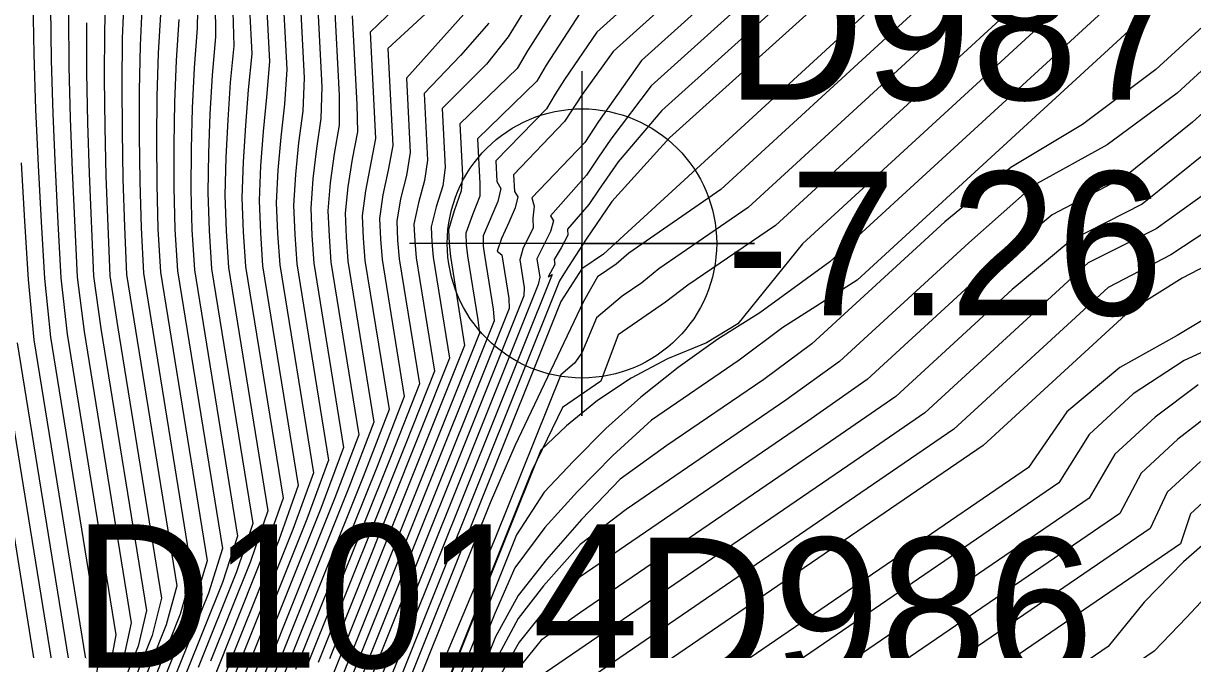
# Model space of a CAD drawing. Extents: x 2356077 to 2359823, y 225951 to 227822.
# Drawn here: x 2357190.9 to 2357211.25, y 226684.29 to 226695.19 of the extents above; entities that cross this region are included whole.
import ezdxf

# ---------------------------------------------------------------- set-up
doc = ezdxf.new("R2010")
doc.units = 0
for name, color, linetype in [('DTM Contours Major', 7, 'Continuous'), ('DTM Contours Minor', 7, 'Continuous'), ('Exist DTM Breakline', 7, 'Continuous'), ('Exist DTM Breakline Cogo Number', 7, 'Continuous'), ('Exist DTM Regular Point Underwater CELL', 7, 'Continuous'), ('Exist DTM Regular Point Underwater Cogo Elevation', 7, 'Continuous'), ('Exist DTM Regular Point Underwater Cogo Number', 7, 'Continuous')]:
    doc.layers.add(name, color=color, linetype=linetype)

msp = doc.modelspace()

# ---------------------------------------------------------------- linework, layer by layer
at = {"layer": 'DTM Contours Major'}
for points in [[(2357208.763, 226699.76), (2357202.011, 226693.674), (2357201.251, 226692.784), (2357200.907, 226692.287), (2357200.741, 226692.038), (2357200.371, 226691.608), (2357200.372, 226691.507), (2357200.259, 226691.284), (2357200.135, 226691.082), (2357200.149, 226690.994), (2357200.031, 226690.777), (2357200.1, 226690.818), (2357196.595, 226682.061)], [(2357211.024, 226698.136), (2357203.987, 226691.671), (2357202.464, 226690.633), (2357202.077, 226690.336), (2357201.248, 226689.769), (2357200.95, 226688.963), (2357200.283, 226688.507), (2357199.751, 226687.401), (2357197.772, 226682.456)], [(2357195.688, 226696.183), (2357195.788, 226694.243), (2357195.76, 226693.663), (2357195.69, 226693.114), (2357195.633, 226692.562), (2357195.6, 226692.022), (2357195.622, 226691.518), (2357195.657, 226691.006), (2357196.21, 226687.586), (2357195.832, 226686.562), (2357194.666, 226683.649)], [(2357192.651, 226695.731), (2357192.621, 226694.937), (2357192.611, 226694.13), (2357192.616, 226693.312), (2357192.632, 226692.485), (2357192.657, 226691.65), (2357192.693, 226690.819), (2357193.569, 226685.399), (2357193.385, 226684.72), (2357192.872, 226683.438)], [(2357191.063, 226695.603), (2357191.08, 226694.656), (2357191.112, 226693.693), (2357191.156, 226692.719), (2357191.208, 226691.736), (2357191.267, 226690.75), (2357191.372, 226689.732), (2357192.244, 226684.337), (2357192.161, 226683.797)], [(2357194.239, 226695.566), (2357194.244, 226694.956), (2357194.186, 226694.289), (2357194.147, 226693.615), (2357194.123, 226692.934), (2357194.109, 226692.247), (2357194.131, 226691.585), (2357194.173, 226690.922), (2357194.891, 226686.486), (2357194.609, 226685.642), (2357193.943, 226683.977)], [(2357198.115, 226695.554), (2357197.243, 226694.754), (2357197.328, 226693.068), (2357197.25, 226692.639), (2357197.157, 226692.206), (2357197.098, 226691.796), (2357197.114, 226691.438), (2357197.141, 226691.081), (2357197.527, 226688.694), (2357197.054, 226687.48), (2357195.638, 226683.941)], [(2357200.59, 226695.376), (2357200, 226694.467), (2357199.833, 226694.189), (2357198.805, 226693.181), (2357198.845, 226692.407), (2357198.842, 226692.186), (2357198.713, 226691.862), (2357198.597, 226691.543), (2357198.606, 226691.34), (2357198.628, 226691.144), (2357198.808, 226690.031), (2357198.837, 226689.799), (2357196.178, 226683.154)], [(2357212.115, 226695.022), (2357210.978, 226693.978), (2357209.763, 226693.078), (2357208.481, 226692.369), (2357207.353, 226691.369), (2357205.104, 226689.303), (2357204.168, 226688.631), (2357201.388, 226686.729), (2357200.591, 226686.119), (2357199.952, 226685.398), (2357199.508, 226684.833), (2357199.128, 226684.118)], [(2357212.205, 226691.35), (2357211.068, 226690.755), (2357210.147, 226690.18), (2357207.602, 226687.844), (2357200.583, 226683.043)], [(2357211.385, 226687.562), (2357210.807, 226687.031), (2357210.507, 226686.395), (2357203.932, 226681.898)]]:
    msp.add_lwpolyline(points, dxfattribs=at)
at = {"layer": 'DTM Contours Minor'}
for points in [[(2357206.848, 226700.421), (2357200.878, 226695.038), (2357200.318, 226694.216), (2357200.156, 226693.959), (2357200.002, 226693.703), (2357199.121, 226692.799), (2357199.139, 226692.439), (2357199.211, 226692.319), (2357199.156, 226692.089), (2357198.902, 226691.491), (2357198.904, 226691.316), (2357198.926, 226691.155), (2357199.077, 226690.218), (2357199.094, 226690.015), (2357196.331, 226683.11)], [(2357207.334, 226700.262), (2357201.166, 226694.702), (2357200.622, 226693.955), (2357200.318, 226693.485), (2357199.43, 226692.556), (2357199.444, 226692.265), (2357199.504, 226692.171), (2357199.459, 226691.98), (2357199.35, 226691.726), (2357199.218, 226691.446), (2357199.145, 226691.225), (2357199.224, 226691.164), (2357199.346, 226690.404), (2357199.351, 226690.228), (2357196.494, 226683.089)], [(2357207.827, 226700.109), (2357201.658, 226694.549), (2357200.909, 226693.484), (2357200.67, 226693.119), (2357199.746, 226692.155), (2357199.79, 226692.008), (2357199.764, 226691.8), (2357199.772, 226691.625), (2357199.6, 226691.282), (2357199.538, 226691.074), (2357199.615, 226690.594), (2357199.609, 226690.447), (2357196.655, 226683.066)], [(2357208.3, 226699.94), (2357201.827, 226694.104), (2357201.123, 226693.179), (2357200.909, 226692.865), (2357200.701, 226692.55), (2357200.072, 226691.843), (2357200.124, 226691.757), (2357200.072, 226691.567), (2357199.834, 226691.092), (2357199.885, 226690.775), (2357199.86, 226690.645), (2357196.544, 226682.361)], [(2357222.687, 226696.496), (2357210.94, 226699.655), (2357210.437, 226699.874), (2357210.957, 226699.572), (2357210.807, 226699.548), (2357210.504, 226699.505), (2357210.368, 226699.457), (2357210.049, 226699.371), (2357209.788, 226699.287), (2357209.702, 226699.257), (2357209.3, 226699.052), (2357207.273, 226697.225), (2357206.971, 226696.666), (2357200.994, 226691.175)], [(2357209.195, 226699.554), (2357202.145, 226693.198), (2357201.141, 226692.089), (2357200.696, 226691.435), (2357200.335, 226690.876), (2357200.228, 226690.712), (2357196.708, 226681.915)], [(2357210.623, 226699.27), (2357203.039, 226692.303), (2357201.435, 226691.19), (2357201.214, 226690.999), (2357200.893, 226690.78), (2357200.645, 226690.349), (2357199.451, 226687.838), (2357199.021, 226686.842), (2357197.651, 226683.418)], [(2357210.823, 226698.703), (2357203.513, 226691.987), (2357201.961, 226690.922), (2357201.661, 226690.678), (2357201.32, 226690.445), (2357200.872, 226690.066), (2357200.617, 226689.454), (2357200.491, 226689.276), (2357200.25, 226689.076), (2357199.111, 226686.229), (2357198.182, 226684.019)], [(2357211.224, 226697.569), (2357204.46, 226691.355), (2357203.331, 226689.964), (2357202.785, 226689.632), (2357202.107, 226689.354), (2357201.476, 226689.018), (2357200.892, 226688.626), (2357200.354, 226688.186), (2357199.904, 226687.764), (2357197.421, 226681.56)], [(2357194.756, 226697.036), (2357194.877, 226694.663), (2357194.814, 226694.036), (2357194.763, 226693.413), (2357194.726, 226692.785), (2357194.701, 226692.153), (2357194.727, 226691.561), (2357194.766, 226690.957), (2357195.418, 226686.925), (2357195.098, 226686.01), (2357194.091, 226683.484)], [(2357211.424, 226697.002), (2357204.934, 226691.04), (2357203.716, 226690.152), (2357202.987, 226689.693), (2357202.297, 226689.203), (2357201.646, 226688.683), (2357201.038, 226688.138), (2357200.474, 226687.568), (2357199.961, 226687.032), (2357199.483, 226686.286), (2357197.627, 226681.648)], [(2357195.067, 226696.752), (2357195.18, 226694.53), (2357195.129, 226693.911), (2357195.071, 226693.313), (2357195.028, 226692.71), (2357195.001, 226692.11), (2357195.026, 226691.547), (2357195.063, 226690.974), (2357195.682, 226687.145), (2357195.343, 226686.195), (2357194.282, 226683.544)], [(2357195.377, 226696.468), (2357195.484, 226694.39), (2357195.444, 226693.787), (2357195.38, 226693.213), (2357195.33, 226692.636), (2357195.3, 226692.067), (2357195.324, 226691.533), (2357195.36, 226690.99), (2357195.946, 226687.366), (2357195.587, 226686.378), (2357194.473, 226683.595)], [(2357211.625, 226696.435), (2357205.408, 226690.724), (2357204.117, 226689.898), (2357203.358, 226689.331), (2357201.83, 226688.286), (2357201.159, 226687.671), (2357200.542, 226687.04), (2357199.975, 226686.415), (2357199.454, 226685.715), (2357199.106, 226684.917), (2357197.81, 226681.679)], [(2357192.333, 226695.89), (2357192.309, 226695.069), (2357192.304, 226694.235), (2357192.315, 226693.388), (2357192.337, 226692.532), (2357192.403, 226690.8), (2357192.538, 226689.926), (2357193.305, 226685.184), (2357193.14, 226684.535), (2357192.658, 226683.33)], [(2357193.326, 226696.04), (2357193.246, 226694.676), (2357193.224, 226693.922), (2357193.218, 226693.16), (2357193.223, 226692.39), (2357193.237, 226691.614), (2357193.284, 226690.864), (2357194.098, 226685.832), (2357193.874, 226685.089), (2357193.3, 226683.654)], [(2357195.999, 226695.898), (2357196.092, 226694.09), (2357196.076, 226693.538), (2357196, 226693.013), (2357195.938, 226692.486), (2357195.9, 226691.973), (2357195.92, 226691.5), (2357195.954, 226691.02), (2357196.473, 226687.807), (2357196.076, 226686.746), (2357194.86, 226683.706)], [(2357199.942, 226695.948), (2357199.339, 226694.956), (2357198.959, 226694.484), (2357198.185, 226693.71), (2357198.237, 226692.681), (2357198.201, 226692.365), (2357198.085, 226691.998), (2357197.997, 226691.649), (2357198.009, 226691.382), (2357198.033, 226691.121), (2357198.318, 226689.361), (2357196.227, 226684.13)], [(2357193.934, 226695.732), (2357193.925, 226695.109), (2357193.873, 226694.417), (2357193.839, 226693.717), (2357193.821, 226693.009), (2357193.814, 226692.294), (2357193.833, 226691.596), (2357193.877, 226690.904), (2357194.627, 226686.267), (2357194.364, 226685.458), (2357193.728, 226683.869)], [(2357197.662, 226695.742), (2357196.932, 226695.04), (2357197.025, 226693.188), (2357196.851, 226692.276), (2357196.798, 226691.842), (2357196.815, 226691.455), (2357196.844, 226691.066), (2357197.264, 226688.472), (2357196.81, 226687.297), (2357195.442, 226683.88)], [(2357200.308, 226695.718), (2357199.672, 226694.713), (2357199.492, 226694.408), (2357198.495, 226693.445), (2357198.541, 226692.545), (2357198.521, 226692.275), (2357198.398, 226691.93), (2357198.297, 226691.597), (2357198.307, 226691.362), (2357198.33, 226691.133), (2357198.579, 226689.582), (2357196.042, 226683.241)], [(2357192.969, 226695.574), (2357192.934, 226694.806), (2357192.917, 226694.026), (2357192.917, 226693.236), (2357192.928, 226692.437), (2357192.947, 226691.632), (2357192.989, 226690.842), (2357193.834, 226685.615), (2357193.63, 226684.905), (2357193.086, 226683.546)], [(2357196.31, 226695.612), (2357196.396, 226693.939), (2357196.394, 226693.421), (2357196.311, 226692.92), (2357196.241, 226692.417), (2357196.199, 226691.932), (2357196.219, 226691.487), (2357196.25, 226691.036), (2357196.737, 226688.029), (2357196.321, 226686.93), (2357195.053, 226683.762)], [(2357211.83, 226695.512), (2357210.61, 226694.391), (2357209.332, 226693.43), (2357208.086, 226692.684), (2357206.934, 226691.735), (2357204.623, 226689.612), (2357203.783, 226688.995), (2357202.097, 226687.841), (2357201.285, 226687.254), (2357200.611, 226686.553), (2357200.005, 226685.86), (2357199.513, 226685.229), (2357199.114, 226684.51), (2357198, 226681.726)], [(2357191.374, 226695.469), (2357191.386, 226694.55), (2357191.412, 226693.617), (2357191.451, 226692.672), (2357191.498, 226691.72), (2357191.551, 226690.764), (2357191.663, 226689.781), (2357192.51, 226684.546), (2357192.405, 226683.982)], [(2357191.685, 226695.335), (2357191.691, 226694.445), (2357191.713, 226693.541), (2357191.746, 226692.626), (2357191.835, 226690.776), (2357191.955, 226689.83), (2357192.775, 226684.757), (2357192.65, 226684.166)], [(2357194.544, 226695.394), (2357194.564, 226694.804), (2357194.5, 226694.162), (2357194.455, 226693.513), (2357194.424, 226692.859), (2357194.405, 226692.199), (2357194.429, 226691.573), (2357194.47, 226690.94), (2357195.154, 226686.705), (2357194.853, 226685.826), (2357194.157, 226684.086)], [(2357196.621, 226695.326), (2357196.701, 226693.782), (2357196.713, 226693.304), (2357196.623, 226692.826), (2357196.545, 226692.346), (2357196.499, 226691.888), (2357196.517, 226691.472), (2357196.547, 226691.052), (2357197, 226688.25), (2357196.565, 226687.113), (2357195.247, 226683.82)], [(2357198.616, 226695.41), (2357197.566, 226694.238), (2357197.631, 226692.943), (2357197.566, 226692.547), (2357197.465, 226692.136), (2357197.398, 226691.748), (2357197.412, 226691.421), (2357197.438, 226691.095), (2357197.791, 226688.916), (2357197.298, 226687.663), (2357195.834, 226684.003)], [(2357191.997, 226695.202), (2357191.998, 226694.34), (2357192.014, 226693.464), (2357192.042, 226692.579), (2357192.119, 226690.789), (2357192.246, 226689.878), (2357193.04, 226684.97), (2357192.895, 226684.351), (2357192.444, 226683.222)], [(2357193.606, 226695.263), (2357193.559, 226694.546), (2357193.532, 226693.819), (2357193.519, 226693.084), (2357193.519, 226692.342), (2357193.535, 226691.606), (2357193.58, 226690.884), (2357194.362, 226686.049), (2357194.119, 226685.273), (2357193.514, 226683.761)], [(2357199.002, 226695.198), (2357198.504, 226694.634), (2357197.875, 226693.974), (2357197.934, 226692.814), (2357197.883, 226692.456), (2357197.774, 226692.067), (2357197.697, 226691.699), (2357197.71, 226691.402), (2357197.736, 226691.108), (2357198.054, 226689.139), (2357197.543, 226687.847), (2357196.03, 226684.067)], [(2357212.338, 226694.459), (2357211.245, 226693.472), (2357210.076, 226692.529), (2357208.802, 226691.86), (2357207.72, 226690.955), (2357205.583, 226688.992), (2357204.549, 226688.264), (2357200.589, 226685.556), (2357199.922, 226684.913), (2357199.529, 226684.421), (2357199.167, 226683.788)], [(2357211.497, 226692.953), (2357210.368, 226692.043), (2357209.128, 226691.411), (2357208.11, 226690.562), (2357206.08, 226688.697), (2357204.948, 226687.91), (2357200.596, 226684.933), (2357199.912, 226684.453), (2357199.571, 226684.028)], [(2357190.861, 226692.765), (2357190.918, 226691.752), (2357190.983, 226690.736), (2357191.08, 226689.683), (2357191.978, 226684.13)], [(2357211.743, 226692.427), (2357210.615, 226691.614), (2357209.427, 226691.021), (2357206.587, 226688.412), (2357205.357, 226687.563), (2357199.669, 226683.672)], [(2357211.987, 226691.9), (2357210.871, 226691.161), (2357209.778, 226690.592), (2357207.094, 226688.127), (2357199.569, 226682.976)], [(2357200.994, 226691.175), (2357200.618, 226690.918), (2357200.254, 226690.35), (2357197.436, 226683.307)], [(2357211.869, 226690.29), (2357210.981, 226689.758), (2357209.983, 226689.199), (2357209.06, 226688.43), (2357208.393, 226687.457), (2357199.367, 226681.283)], [(2357190.499, 226689.582), (2357191.445, 226683.725)], [(2357190.789, 226689.633), (2357191.712, 226683.926)], [(2357212.06, 226689.766), (2357211.101, 226689.322), (2357210.215, 226688.74), (2357209.446, 226688.034), (2357208.922, 226687.192), (2357200.508, 226681.437)], [(2357211.345, 226688.897), (2357210.593, 226688.336), (2357209.893, 226687.693), (2357209.45, 226686.926), (2357201.65, 226681.59)], [(2357190.395, 226688.366), (2357191.177, 226683.53), (2357191.182, 226683.06), (2357190.946, 226682.471), (2357190.904, 226682.257), (2357190.833, 226681.779)], [(2357211.652, 226688.466), (2357210.991, 226687.951), (2357210.351, 226687.364), (2357209.979, 226686.661), (2357202.791, 226681.744)], [(2357211.716, 226687.115), (2357211.213, 226686.653), (2357211.036, 226686.13), (2357205.074, 226682.051)], [(2357211.648, 226686.302), (2357211.087, 226685.816), (2357210.406, 226685.113), (2357209.778, 226684.341), (2357207.284, 226682.635), (2357206.215, 226682.205), (2357210.267, 226671.408)], [(2357211.724, 226685.467), (2357211.141, 226684.849), (2357210.579, 226684.262), (2357208.335, 226682.727), (2357207.356, 226682.359), (2357210.944, 226672.798)]]:
    msp.add_lwpolyline(points, dxfattribs=at)
at = {"layer": 'Exist DTM Breakline'}
msp.add_spline([(2357185.71, 226723.561), (2357186, 226706.097), (2357189.263, 226681.472), (2357206.207, 226660.225), (2357233.253, 226666.38), (2357241.159, 226659.296), (2357238.928, 226647.832), (2357226.863, 226640.568)], degree=3, dxfattribs=at)
at = {"layer": 'Exist DTM Regular Point Underwater CELL'}
msp.add_lwpolyline([(2357200.621, 226694.362), (2357200.621, 226688.362), (2357200.621, 226691.362), (2357203.621, 226691.362), (2357197.621, 226691.362)], dxfattribs=at)
msp.add_circle((2357200.621, 226691.362), 2.344, dxfattribs=at)

# ---------------------------------------------------------------- texts
at = {"layer": 'Exist DTM Breakline Cogo Number'}
msp.add_text('D1014', height=2.5, dxfattribs=at).set_placement((2357191.763, 226683.972))
at = {"layer": 'Exist DTM Regular Point Underwater Cogo Elevation'}
msp.add_text('-7.26', height=2.5, dxfattribs=at).set_placement((2357203.121, 226690.112))
at = {"layer": 'Exist DTM Regular Point Underwater Cogo Number'}
for s, p in [('D987', (2357203.121, 226693.862)), ('D986', (2357201.534, 226683.738))]:
    msp.add_text(s, height=2.5, dxfattribs=at).set_placement(p)

doc.saveas('drawing.dxf')
